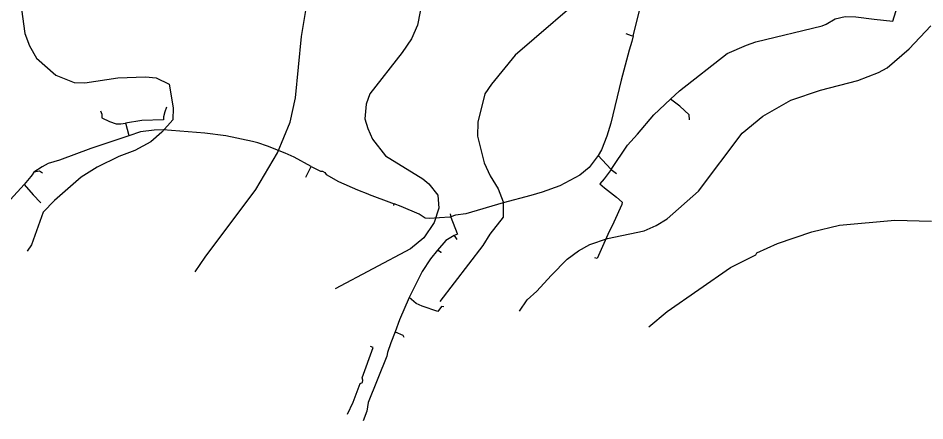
# Model space of a CAD drawing. Extents: x -662620 to -656370, y -1067090 to -1062990.
# Drawn here: x -658072 to -657732.7, y -1066691.8 to -1066541 of the extents above; entities that cross this region are included whole.
import ezdxf

# ---------------------------------------------------------------- set-up
doc = ezdxf.new("R2010")
doc.units = 0
for name, color, linetype in [('SDELOVACÍ_VEDENÍ_-_PODZEMNÍ', 7, 'Continuous'), ('VRSTEVNICE_ZDŮRAZNĚNÁ', 7, 'Continuous'), ('VRSTEVNICE_ZÁKLADNÍ', 7, 'Continuous')]:
    doc.layers.add(name, color=color, linetype=linetype)

msp = doc.modelspace()

# ---------------------------------------------------------------- linework, layer by layer
at = {"layer": 'SDELOVACÍ_VEDENÍ_-_PODZEMNÍ'}
for points in [[(-657841.9, -1066547.59), (-657838.39, -1066533.61), (-657834.41, -1066518.81), (-657833.59, -1066514.55), (-657832.57, -1066506.01), (-657832.52, -1066505.57), (-657826.14, -1066502.89), (-657825.77, -1066502.72), (-657826.98, -1066499.73), (-657828.41, -1066495.2), (-657827.88, -1066489.09), (-657825.57, -1066481.62), (-657823.58, -1066477.95), (-657820.22, -1066474.2), (-657818.76, -1066472.49), (-657817.61, -1066467), (-657817.12, -1066464.68), (-657815.16, -1066458.61), (-657815, -1066458.16)], [(-657841.9, -1066547.59), (-657838.39, -1066533.61), (-657834.41, -1066518.81), (-657833.59, -1066514.55), (-657832.57, -1066506.01), (-657832.52, -1066505.57), (-657826.14, -1066502.89), (-657825.77, -1066502.72), (-657826.98, -1066499.73), (-657828.41, -1066495.2), (-657827.88, -1066489.09), (-657825.57, -1066481.62), (-657823.58, -1066477.95), (-657820.22, -1066474.2), (-657818.76, -1066472.49), (-657817.61, -1066467), (-657817.12, -1066464.68), (-657815.16, -1066458.61), (-657815, -1066458.16)], [(-657827.84, -1066571.35), (-657824.49, -1066568.27), (-657806.64, -1066554.25), (-657799.46, -1066551.15), (-657795.91, -1066549.83), (-657771.18, -1066543.84), (-657769.69, -1066543.19), (-657766.27, -1066541.29), (-657762.49, -1066540.33), (-657758.56, -1066540.47), (-657751.63, -1066541.42), (-657744.7, -1066542.12), (-657743, -1066536.57), (-657742.5, -1066534.93)], [(-657827.84, -1066571.35), (-657824.49, -1066568.27), (-657806.64, -1066554.25), (-657799.46, -1066551.15), (-657795.91, -1066549.83), (-657771.18, -1066543.84), (-657769.69, -1066543.19), (-657766.27, -1066541.29), (-657762.49, -1066540.33), (-657758.56, -1066540.47), (-657751.63, -1066541.42), (-657744.7, -1066542.12), (-657743, -1066536.57), (-657742.5, -1066534.93)], [(-657769.69, -1066543.19), (-657766.27, -1066541.29)], [(-657769.69, -1066543.19), (-657766.27, -1066541.29)], [(-657841.9, -1066547.59), (-657842.41, -1066549.73), (-657843.33, -1066552.97), (-657846.31, -1066564.22), (-657850.22, -1066580.35), (-657851.68, -1066585.19), (-657853.73, -1066590.27), (-657854.94, -1066592.41)], [(-657841.9, -1066547.59), (-657842.41, -1066549.73), (-657843.33, -1066552.97), (-657846.31, -1066564.22), (-657850.22, -1066580.35), (-657851.68, -1066585.19), (-657853.73, -1066590.27), (-657854.94, -1066592.41)], [(-657844.62, -1066546.7), (-657842.56, -1066547.49), (-657841.9, -1066547.59)], [(-657844.62, -1066546.7), (-657842.56, -1066547.49), (-657841.9, -1066547.59)], [(-657850.06, -1066597.62), (-657844, -1066588.58), (-657840.23, -1066584.48), (-657834.07, -1066577.25), (-657827.84, -1066571.35)], [(-657850.06, -1066597.62), (-657844, -1066588.58), (-657840.23, -1066584.48), (-657834.07, -1066577.25), (-657827.84, -1066571.35)], [(-657820.81, -1066579.01), (-657820.88, -1066577.26), (-657824.36, -1066573.93), (-657827.84, -1066571.35)], [(-657820.81, -1066579.01), (-657820.88, -1066577.26), (-657824.36, -1066573.93), (-657827.84, -1066571.35)], [(-658041.21, -1066575.7), (-658040.71, -1066576.95), (-658040.64, -1066578.3), (-658037.85, -1066579.69), (-658035.28, -1066580.51), (-658033.49, -1066580.52), (-658031.78, -1066580.26)], [(-658041.21, -1066575.7), (-658040.71, -1066576.95), (-658040.64, -1066578.3), (-658037.85, -1066579.69), (-658035.28, -1066580.51), (-658033.49, -1066580.52), (-658031.78, -1066580.26)], [(-658016.48, -1066574.28), (-658017.14, -1066576.02), (-658017.57, -1066577.96), (-658017.59, -1066579.09), (-658025.75, -1066579.26), (-658031.78, -1066580.26)], [(-658016.48, -1066574.28), (-658017.14, -1066576.02), (-658017.57, -1066577.96), (-658017.59, -1066579.09), (-658025.75, -1066579.26), (-658031.78, -1066580.26)], [(-658031.78, -1066580.26), (-658031.7, -1066580.69), (-658030.68, -1066584.47), (-658030.54, -1066585.02)], [(-658031.78, -1066580.26), (-658031.7, -1066580.69), (-658030.68, -1066584.47), (-658030.54, -1066585.02)], [(-658031.7, -1066580.69), (-658030.68, -1066584.47)], [(-658031.7, -1066580.69), (-658030.68, -1066584.47)], [(-658030.54, -1066585.02), (-658044.73, -1066589.78), (-658056.46, -1066594.13), (-658060.76, -1066595.44), (-658062.95, -1066596.7), (-658066.1, -1066598.63)], [(-658030.54, -1066585.02), (-658044.73, -1066589.78), (-658056.46, -1066594.13), (-658060.76, -1066595.44), (-658062.95, -1066596.7), (-658066.1, -1066598.63)], [(-657962.28, -1066596.56), (-657968.69, -1066593.07), (-657972.1, -1066591.5), (-657978.62, -1066588.95), (-657982.33, -1066587.66), (-657984.33, -1066587.17), (-657994.31, -1066585.08), (-658002.08, -1066584.04), (-658017.71, -1066582.84), (-658021.09, -1066582.95), (-658026.14, -1066583.61), (-658030.54, -1066585.02)], [(-657962.28, -1066596.56), (-657968.69, -1066593.07), (-657972.1, -1066591.5), (-657978.62, -1066588.95), (-657982.33, -1066587.66), (-657984.33, -1066587.17), (-657994.31, -1066585.08), (-658002.08, -1066584.04), (-658017.71, -1066582.84), (-658021.09, -1066582.95), (-658026.14, -1066583.61), (-658030.54, -1066585.02)], [(-657978.62, -1066588.95), (-657982.33, -1066587.66)], [(-657978.62, -1066588.95), (-657982.33, -1066587.66)], [(-657854.94, -1066592.41), (-657858.28, -1066596.91), (-657861.8, -1066599.83), (-657869.27, -1066603.82), (-657875.89, -1066606.19), (-657880.14, -1066607.44), (-657890.48, -1066610.14), (-657904.42, -1066614.29), (-657908.35, -1066614.73), (-657910.08, -1066615.35)], [(-657854.94, -1066592.41), (-657858.28, -1066596.91), (-657861.8, -1066599.83), (-657869.27, -1066603.82), (-657875.89, -1066606.19), (-657880.14, -1066607.44), (-657890.48, -1066610.14), (-657904.42, -1066614.29), (-657908.35, -1066614.73), (-657910.08, -1066615.35)], [(-657854.94, -1066592.41), (-657850.16, -1066597.55)], [(-657854.94, -1066592.41), (-657850.16, -1066597.55), (-657850.06, -1066597.62)], [(-657854.94, -1066592.41), (-657850.16, -1066597.55)], [(-657854.94, -1066592.41), (-657850.16, -1066597.55), (-657850.06, -1066597.62)], [(-658066.1, -1066598.63), (-658066.71, -1066599.65), (-658067.24, -1066600.27), (-658069.75, -1066603.31)], [(-658066.1, -1066598.63), (-658066.71, -1066599.65), (-658067.24, -1066600.27), (-658069.75, -1066603.31)], [(-658062.82, -1066599.05), (-658063.96, -1066598.29), (-658066.1, -1066598.63)], [(-658062.82, -1066599.05), (-658063.96, -1066598.29), (-658066.1, -1066598.63)], [(-657964.29, -1066600.49), (-657962.28, -1066596.56)], [(-657964.29, -1066600.49), (-657962.28, -1066596.56)], [(-657962.28, -1066596.56), (-657958.89, -1066598.33), (-657958.06, -1066598.26), (-657957.17, -1066598.77), (-657956.75, -1066599.48), (-657952.16, -1066602.22), (-657945.01, -1066605.3), (-657941.14, -1066606.73), (-657940.61, -1066607.07), (-657932.24, -1066610.17), (-657931.22, -1066610.55)], [(-657962.28, -1066596.56), (-657958.89, -1066598.33), (-657958.06, -1066598.26), (-657957.17, -1066598.77), (-657956.75, -1066599.48), (-657952.16, -1066602.22), (-657945.01, -1066605.3), (-657941.14, -1066606.73), (-657940.61, -1066607.07), (-657932.24, -1066610.17), (-657931.22, -1066610.55)], [(-657850.06, -1066597.62), (-657852.75, -1066601.11), (-657854.31, -1066603.01), (-657852.56, -1066604.56), (-657848.14, -1066608.05), (-657846, -1066609.86), (-657846.12, -1066610.82), (-657849.04, -1066617.43), (-657851.29, -1066622.05), (-657855.34, -1066630.95), (-657856.16, -1066630.73)], [(-657850.06, -1066597.62), (-657852.75, -1066601.11), (-657854.31, -1066603.01), (-657852.56, -1066604.56), (-657848.14, -1066608.05), (-657846, -1066609.86), (-657846.12, -1066610.82), (-657849.04, -1066617.43), (-657851.29, -1066622.05), (-657855.34, -1066630.95), (-657856.16, -1066630.73)], [(-657850.06, -1066597.62), (-657848.11, -1066599.16)], [(-657850.06, -1066597.62), (-657848.11, -1066599.16)], [(-658069.75, -1066603.31), (-658074.78, -1066608.88), (-658075.23, -1066608.49), (-658078.14, -1066605.79), (-658078.76, -1066605.08), (-658081.65, -1066606.9)], [(-658069.75, -1066603.31), (-658074.78, -1066608.88), (-658075.23, -1066608.49), (-658078.14, -1066605.79), (-658078.76, -1066605.08), (-658081.65, -1066606.9)], [(-658069.75, -1066603.31), (-658066.4, -1066607.11), (-658063.58, -1066610.04), (-658063.53, -1066610.21)], [(-658069.75, -1066603.31), (-658066.4, -1066607.11), (-658063.58, -1066610.04), (-658063.53, -1066610.21)], [(-657931.43, -1066611.09), (-657931.22, -1066610.55)], [(-657931.43, -1066611.09), (-657931.22, -1066610.55)], [(-657910.08, -1066615.35), (-657910.41, -1066615.52), (-657918.14, -1066615.97), (-657919.68, -1066615.92), (-657921.95, -1066614.39), (-657928.7, -1066611.5), (-657931.22, -1066610.55)], [(-657910.08, -1066615.35), (-657910.41, -1066615.52), (-657918.14, -1066615.97), (-657919.68, -1066615.92), (-657921.95, -1066614.39), (-657928.7, -1066611.5), (-657931.22, -1066610.55)], [(-657910.41, -1066615.52), (-657918.14, -1066615.97)], [(-657910.41, -1066615.52), (-657918.14, -1066615.97)], [(-657910.3, -1066614.28), (-657910.08, -1066615.35)], [(-657910.3, -1066614.28), (-657910.08, -1066615.35)], [(-657910.08, -1066615.35), (-657910.11, -1066615.56), (-657907.72, -1066621.67), (-657907.62, -1066621.87), (-657908.78, -1066622.42)], [(-657910.08, -1066615.35), (-657910.11, -1066615.56), (-657907.72, -1066621.67), (-657907.62, -1066621.87), (-657908.78, -1066622.42)], [(-657910.11, -1066615.56), (-657907.72, -1066621.67)], [(-657910.11, -1066615.56), (-657907.72, -1066621.67)], [(-657908.78, -1066622.42), (-657911.9, -1066624.31), (-657915.09, -1066627.82)], [(-657908.78, -1066622.42), (-657911.9, -1066624.31), (-657915.09, -1066627.82)], [(-657908.78, -1066622.42), (-657907.89, -1066623.85)], [(-657908.78, -1066622.42), (-657907.89, -1066623.85)], [(-657915.09, -1066627.82), (-657917.72, -1066631.09), (-657920.75, -1066635.87), (-657925.67, -1066645.65)], [(-657915.09, -1066627.82), (-657917.72, -1066631.09), (-657920.75, -1066635.87), (-657925.67, -1066645.65)], [(-657913.68, -1066628.82), (-657913.69, -1066628.78), (-657915.09, -1066627.82)], [(-657913.68, -1066628.82), (-657913.69, -1066628.78), (-657915.09, -1066627.82)], [(-657925.67, -1066645.65), (-657929.31, -1066654.01), (-657930.91, -1066658.45)], [(-657925.67, -1066645.65), (-657929.31, -1066654.01), (-657930.91, -1066658.45)], [(-657912.64, -1066649.05), (-657913.54, -1066649.03), (-657914.93, -1066650.86), (-657920.86, -1066648.8), (-657923.11, -1066647.82), (-657925.67, -1066645.65)], [(-657912.64, -1066649.05), (-657913.54, -1066649.03), (-657914.93, -1066650.86), (-657920.86, -1066648.8), (-657923.11, -1066647.82), (-657925.67, -1066645.65)], [(-657930.91, -1066658.45), (-657932.49, -1066662.63), (-657933.82, -1066666.23), (-657934.05, -1066667.51), (-657940.99, -1066684.97), (-657941.5, -1066688.18), (-657942.93, -1066691.8)], [(-657930.91, -1066658.45), (-657932.49, -1066662.63), (-657933.82, -1066666.23), (-657934.05, -1066667.51), (-657940.99, -1066684.97), (-657941.5, -1066688.18), (-657942.93, -1066691.8)], [(-657930.91, -1066658.45), (-657928.05, -1066659.73), (-657927.65, -1066660.42)], [(-657930.91, -1066658.45), (-657928.05, -1066659.73), (-657927.65, -1066660.42)], [(-657932.49, -1066662.63), (-657933.82, -1066666.23)], [(-657932.49, -1066662.63), (-657933.82, -1066666.23)], [(-657948.77, -1066689.32), (-657946.62, -1066684.74), (-657944.02, -1066677.81), (-657943.16, -1066677.39), (-657942.99, -1066676.5), (-657943.24, -1066675.64), (-657939.14, -1066664.35), (-657940.12, -1066663.99)], [(-657948.77, -1066689.32), (-657946.62, -1066684.74), (-657944.02, -1066677.81), (-657943.16, -1066677.39), (-657942.99, -1066676.5), (-657943.24, -1066675.64), (-657939.14, -1066664.35), (-657940.12, -1066663.99)]]:
    msp.add_lwpolyline(points, dxfattribs=at)
at = {"layer": 'VRSTEVNICE_ZDŮRAZNĚNÁ'}
msp.add_lwpolyline([(-657856.64, -1066529.54), (-657886.02, -1066554.91), (-657894.9, -1066565.66), (-657897.34, -1066569.39), (-657899.92, -1066579.99), (-657900.06, -1066585.15), (-657897.62, -1066595.18), (-657895.33, -1066600.06), (-657892.32, -1066604.93), (-657890.46, -1066609.8), (-657890.46, -1066615.54), (-657895.47, -1066621.84), (-657898.05, -1066626.14), (-657914.22, -1066647.11)], dxfattribs=at)
at = {"layer": 'VRSTEVNICE_ZÁKLADNÍ'}
for points in [[(-657919.55, -1066528.11), (-657922.56, -1066543.59), (-657924.85, -1066548.75), (-657928.29, -1066553.91), (-657940.33, -1066569.39), (-657941.77, -1066573.26), (-657942.2, -1066578.7), (-657941.19, -1066582.29), (-657939.36, -1066586.34), (-657934.55, -1066592.52), (-657920.55, -1066601.2), (-657918.26, -1066603.07)], [(-657919.55, -1066528.11), (-657922.56, -1066543.59), (-657924.85, -1066548.75), (-657928.29, -1066553.91), (-657940.33, -1066569.39), (-657941.77, -1066573.26), (-657942.2, -1066578.7), (-657941.19, -1066582.29), (-657939.36, -1066586.34), (-657934.55, -1066592.52), (-657920.55, -1066601.2), (-657918.26, -1066603.07)], [(-658005.79, -1066635.95), (-658001.96, -1066630.44), (-657983.04, -1066605.22), (-657974.87, -1066591.46), (-657970.14, -1066579.99), (-657968.14, -1066570.82), (-657965.99, -1066547.89), (-657963.24, -1066531.3)], [(-658005.79, -1066635.95), (-658001.96, -1066630.44), (-657983.04, -1066605.22), (-657974.87, -1066591.46), (-657970.14, -1066579.99), (-657968.14, -1066570.82), (-657965.99, -1066547.89), (-657963.24, -1066531.3)], [(-658070.75, -1066537.57), (-658069.46, -1066546.74), (-658067.74, -1066551.33), (-658065.16, -1066555.92), (-658057.85, -1066562.36), (-658050.97, -1066565.09), (-658046.96, -1066565.23), (-658034.63, -1066563.37), (-658024.32, -1066562.94), (-658020.3, -1066563.37), (-658015.43, -1066565.66), (-658014, -1066574.55), (-658014.14, -1066579.13), (-658018.15, -1066583.72), (-658022.31, -1066587.3), (-658028.33, -1066590.6), (-658034.35, -1066592.75), (-658042.37, -1066596.76), (-658048.39, -1066600.49), (-658058.43, -1066609.23), (-658062.58, -1066613.67), (-658067.02, -1066625.85), (-658068.55, -1066628.3)], [(-658070.75, -1066537.57), (-658069.46, -1066546.74), (-658067.74, -1066551.33), (-658065.16, -1066555.92), (-658057.85, -1066562.36), (-658050.97, -1066565.09), (-658046.96, -1066565.23), (-658034.63, -1066563.37), (-658024.32, -1066562.94), (-658020.3, -1066563.37), (-658015.43, -1066565.66), (-658014, -1066574.55), (-658014.14, -1066579.13), (-658018.15, -1066583.72), (-658022.31, -1066587.3), (-658028.33, -1066590.6), (-658034.35, -1066592.75), (-658042.37, -1066596.76), (-658048.39, -1066600.49), (-658058.43, -1066609.23), (-658062.58, -1066613.67), (-658067.02, -1066625.85), (-658068.55, -1066628.3)], [(-657738.54, -1066552.48), (-657730.52, -1066543.88)], [(-657738.54, -1066552.48), (-657730.52, -1066543.88)], [(-657884.38, -1066650.75), (-657881.51, -1066646.53), (-657877.85, -1066643.2), (-657872.54, -1066637.32), (-657866.52, -1066631.3), (-657862.37, -1066628.15), (-657858.07, -1066625.71), (-657851.48, -1066623.56), (-657837.72, -1066620.69), (-657833.27, -1066618.69), (-657829.12, -1066616.11), (-657817.37, -1066605.79), (-657801.03, -1066584.01), (-657793.29, -1066577.7), (-657782.83, -1066571.68), (-657771.79, -1066567.95), (-657757.75, -1066564.37), (-657750.01, -1066561.36), (-657746.86, -1066559.64), (-657738.54, -1066552.48)], [(-657884.38, -1066650.75), (-657881.51, -1066646.53), (-657877.85, -1066643.2), (-657872.54, -1066637.32), (-657866.52, -1066631.3), (-657862.37, -1066628.15), (-657858.07, -1066625.71), (-657851.48, -1066623.56), (-657837.72, -1066620.69), (-657833.27, -1066618.69), (-657829.12, -1066616.11), (-657817.37, -1066605.79), (-657801.03, -1066584.01), (-657793.29, -1066577.7), (-657782.83, -1066571.68), (-657771.79, -1066567.95), (-657757.75, -1066564.37), (-657750.01, -1066561.36), (-657746.86, -1066559.64), (-657738.54, -1066552.48)], [(-657918.26, -1066603.07), (-657914.97, -1066607.22), (-657914.54, -1066612.1), (-657916.26, -1066617.54), (-657920.12, -1066623.27), (-657925.14, -1066627.43), (-657953.38, -1066642.34)], [(-657918.26, -1066603.07), (-657914.97, -1066607.22), (-657914.54, -1066612.1), (-657916.26, -1066617.54), (-657920.12, -1066623.27), (-657925.14, -1066627.43), (-657953.38, -1066642.34)], [(-657836.04, -1066656.64), (-657829.12, -1066650.79), (-657805.47, -1066634.31), (-657796.01, -1066629.58), (-657795.58, -1066628.86), (-657787.84, -1066625.42), (-657774.95, -1066620.98), (-657764.63, -1066618.55), (-657743.99, -1066616.68), (-657730.23, -1066616.97)], [(-657836.04, -1066656.64), (-657829.12, -1066650.79), (-657805.47, -1066634.31), (-657796.01, -1066629.58), (-657795.58, -1066628.86), (-657787.84, -1066625.42), (-657774.95, -1066620.98), (-657764.63, -1066618.55), (-657743.99, -1066616.68), (-657730.23, -1066616.97)]]:
    msp.add_lwpolyline(points, dxfattribs=at)

doc.saveas('drawing.dxf')
